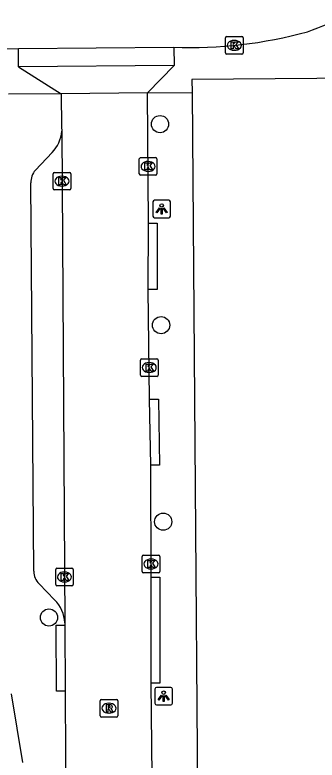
# Model space of a CAD drawing. Extents: x 157321 to 158827, y 386650 to 388532.
# Drawn here: x 158030.81 to 158047.97, y 387556.76 to 387599.11 of the extents above; entities that cross this region are included whole.
import ezdxf

# ---------------------------------------------------------------- set-up
doc = ezdxf.new("R2010")
doc.units = 0
for name, color, linetype in [('IMGEO_Boom', 7, 'Continuous'), ('IMGEO_Kolk', 7, 'Continuous'), ('IMGEO_Lichtpunt', 7, 'Continuous'), ('IMGEO_Rijbaan_lokaal_open', 7, 'Continuous'), ('IMGEO_Rioolput', 7, 'Continuous'), ('IMGEO_Voetpad_open', 7, 'Continuous')]:
    doc.layers.add(name, color=color, linetype=linetype)

msp = doc.modelspace()

# ---------------------------------------------------------------- linework, layer by layer
at = {"layer": 'IMGEO_Boom'}
for centre in [(158039.048, 387592.901), (158039.108, 387581.478), (158039.229, 387570.31), (158032.74, 387564.867)]:
    msp.add_circle(centre, 0.489, dxfattribs=at)
at = {"layer": 'IMGEO_Kolk'}
for p, q in [((158042.765, 387596.948), (158042.765, 387597.8)), ((158042.84, 387597.874), (158043.692, 387597.874)), ((158043.253, 387597.654), (158043.278, 387597.654)), ((158043.766, 387597.8), (158043.766, 387596.948)), ((158043.692, 387596.874), (158042.84, 387596.874)), ((158043.276, 387597.094), (158043.251, 387597.094)), ((158037.872, 387590.071), (158037.872, 387590.923)), ((158037.947, 387590.997), (158038.799, 387590.997)), ((158038.873, 387590.923), (158038.873, 387590.071)), ((158038.36, 387590.777), (158038.385, 387590.777)), ((158032.978, 387589.233), (158032.978, 387590.085)), ((158033.053, 387590.159), (158033.905, 387590.159)), ((158033.979, 387590.085), (158033.979, 387589.233)), ((158038.383, 387590.217), (158038.358, 387590.217)), ((158033.466, 387589.939), (158033.491, 387589.939)), ((158038.799, 387589.997), (158037.947, 387589.997)), ((158033.489, 387589.379), (158033.464, 387589.379)), ((158033.905, 387589.159), (158033.053, 387589.159)), ((158037.936, 387578.643), (158037.936, 387579.495)), ((158038.011, 387579.569), (158038.863, 387579.569)), ((158038.937, 387579.495), (158038.937, 387578.643)), ((158038.424, 387579.349), (158038.449, 387579.349)), ((158038.447, 387578.789), (158038.422, 387578.789)), ((158038.863, 387578.569), (158038.011, 387578.569)), ((158038.036, 387567.482), (158038.036, 387568.334)), ((158038.111, 387568.408), (158038.963, 387568.408)), ((158038.524, 387568.188), (158038.549, 387568.188)), ((158039.037, 387568.334), (158039.037, 387567.482)), ((158033.121, 387566.745), (158033.121, 387567.597)), ((158033.196, 387567.671), (158034.048, 387567.671)), ((158034.122, 387567.597), (158034.122, 387566.745)), ((158038.547, 387567.628), (158038.522, 387567.628)), ((158033.609, 387567.451), (158033.634, 387567.451)), ((158038.963, 387567.408), (158038.111, 387567.408)), ((158033.632, 387566.891), (158033.607, 387566.891)), ((158034.048, 387566.671), (158033.196, 387566.671))]:
    msp.add_line(p, q, dxfattribs=at)
for points in [[(158042.765, 387596.948), (158042.765, 387597.8)], [(158042.84, 387597.874), (158043.692, 387597.874)], [(158043.766, 387597.8), (158043.766, 387596.948)], [(158043.086, 387597.574), (158043.209, 387597.574), (158043.209, 387597.423), (158043.339, 387597.574), (158043.503, 387597.574), (158043.357, 387597.423), (158043.51, 387597.174), (158043.358, 387597.174), (158043.273, 387597.338), (158043.209, 387597.271), (158043.209, 387597.174), (158043.086, 387597.174), (158043.086, 387597.574)], [(158043.692, 387596.874), (158042.84, 387596.874)], [(158037.872, 387590.071), (158037.872, 387590.923)], [(158037.947, 387590.997), (158038.799, 387590.997)], [(158038.873, 387590.923), (158038.873, 387590.071)], [(158038.193, 387590.697), (158038.316, 387590.697), (158038.316, 387590.546), (158038.446, 387590.697), (158038.61, 387590.697), (158038.464, 387590.546), (158038.617, 387590.297), (158038.465, 387590.297), (158038.38, 387590.461), (158038.316, 387590.394), (158038.316, 387590.297), (158038.193, 387590.297), (158038.193, 387590.697)], [(158032.978, 387589.233), (158032.978, 387590.085)], [(158033.053, 387590.159), (158033.905, 387590.159)], [(158033.979, 387590.085), (158033.979, 387589.233)], [(158033.299, 387589.859), (158033.422, 387589.859), (158033.422, 387589.708), (158033.552, 387589.859), (158033.716, 387589.859), (158033.57, 387589.708), (158033.723, 387589.459), (158033.571, 387589.459), (158033.486, 387589.623), (158033.422, 387589.556), (158033.422, 387589.459), (158033.299, 387589.459), (158033.299, 387589.859)], [(158038.799, 387589.997), (158037.947, 387589.997)], [(158033.905, 387589.159), (158033.053, 387589.159)], [(158037.936, 387578.643), (158037.936, 387579.495)], [(158038.011, 387579.569), (158038.863, 387579.569)], [(158038.937, 387579.495), (158038.937, 387578.643)], [(158038.257, 387579.269), (158038.38, 387579.269), (158038.38, 387579.118), (158038.51, 387579.269), (158038.674, 387579.269), (158038.528, 387579.118), (158038.681, 387578.869), (158038.529, 387578.869), (158038.444, 387579.033), (158038.38, 387578.966), (158038.38, 387578.869), (158038.257, 387578.869), (158038.257, 387579.269)], [(158038.863, 387578.569), (158038.011, 387578.569)], [(158038.036, 387567.482), (158038.036, 387568.334)], [(158038.111, 387568.408), (158038.963, 387568.408)], [(158038.357, 387568.108), (158038.48, 387568.108), (158038.48, 387567.957), (158038.61, 387568.108), (158038.774, 387568.108), (158038.628, 387567.957), (158038.781, 387567.708), (158038.629, 387567.708), (158038.544, 387567.872), (158038.48, 387567.805), (158038.48, 387567.708), (158038.357, 387567.708), (158038.357, 387568.108)], [(158039.037, 387568.334), (158039.037, 387567.482)], [(158033.121, 387566.745), (158033.121, 387567.597)], [(158033.196, 387567.671), (158034.048, 387567.671)], [(158034.122, 387567.597), (158034.122, 387566.745)], [(158033.442, 387567.371), (158033.565, 387567.371), (158033.565, 387567.22), (158033.695, 387567.371), (158033.859, 387567.371), (158033.713, 387567.22), (158033.866, 387566.971), (158033.714, 387566.971), (158033.629, 387567.135), (158033.565, 387567.068), (158033.565, 387566.971), (158033.442, 387566.971), (158033.442, 387567.371)], [(158038.963, 387567.408), (158038.111, 387567.408)], [(158034.048, 387566.671), (158033.196, 387566.671)]]:
    msp.add_lwpolyline(points, dxfattribs=at)
for centre, start, end in [((158042.842, 387597.798), 91.552, 178.448), ((158042.842, 387597.798), 91.552, 178.448), ((158043.69, 387597.798), 1.552, 88.448), ((158043.69, 387597.798), 1.552, 88.448), ((158042.842, 387596.95), 181.552, 268.448), ((158042.842, 387596.95), 181.552, 268.448), ((158043.69, 387596.95), 271.552, 358.448), ((158043.69, 387596.95), 271.552, 358.448), ((158037.949, 387590.921), 91.552, 178.448), ((158037.949, 387590.921), 91.552, 178.448), ((158038.797, 387590.921), 1.552, 88.448), ((158038.797, 387590.921), 1.552, 88.448), ((158033.055, 387590.083), 91.552, 178.448), ((158033.055, 387590.083), 91.552, 178.448), ((158033.903, 387590.083), 1.552, 88.448), ((158033.903, 387590.083), 1.552, 88.448), ((158037.949, 387590.073), 181.552, 268.448), ((158037.949, 387590.073), 181.552, 268.448), ((158038.797, 387590.073), 271.552, 358.448), ((158038.797, 387590.073), 271.552, 358.448), ((158033.055, 387589.235), 181.552, 268.448), ((158033.055, 387589.235), 181.552, 268.448), ((158033.903, 387589.235), 271.552, 358.448), ((158033.903, 387589.235), 271.552, 358.448), ((158038.013, 387579.493), 91.552, 178.448), ((158038.013, 387579.493), 91.552, 178.448), ((158038.861, 387579.493), 1.552, 88.448), ((158038.861, 387579.493), 1.552, 88.448), ((158038.013, 387578.645), 181.552, 268.448), ((158038.013, 387578.645), 181.552, 268.448), ((158038.861, 387578.645), 271.552, 358.448), ((158038.861, 387578.645), 271.552, 358.448), ((158038.113, 387568.332), 91.552, 178.448), ((158038.113, 387568.332), 91.552, 178.448), ((158038.961, 387568.332), 1.552, 88.448), ((158038.961, 387568.332), 1.552, 88.448), ((158033.198, 387567.595), 91.552, 178.448), ((158033.198, 387567.595), 91.552, 178.448), ((158034.046, 387567.595), 1.552, 88.448), ((158034.046, 387567.595), 1.552, 88.448), ((158038.113, 387567.484), 181.552, 268.448), ((158038.113, 387567.484), 181.552, 268.448), ((158038.961, 387567.484), 271.552, 358.448), ((158038.961, 387567.484), 271.552, 358.448), ((158033.198, 387566.747), 181.552, 268.448), ((158033.198, 387566.747), 181.552, 268.448), ((158034.046, 387566.747), 271.552, 358.448), ((158034.046, 387566.747), 271.552, 358.448)]:
    msp.add_arc(centre, 0.0765, start, end, dxfattribs=at)
for centre, major_axis, ratio, start_param, end_param in [((158043.252, 387597.374), (-0.387, 0.002), 0.722429, 4.712389, 7.853982), ((158043.277, 387597.374), (-0.39, 0.002), 0.717154, 1.570796, 4.712389), ((158038.359, 387590.497), (-0.387, 0.002), 0.722429, 4.712389, 7.853982), ((158038.384, 387590.497), (-0.39, 0.002), 0.717154, 1.570796, 4.712389), ((158033.465, 387589.659), (-0.387, 0.002), 0.722429, 4.712389, 7.853982), ((158033.49, 387589.659), (-0.39, 0.002), 0.717154, 1.570796, 4.712389), ((158038.423, 387579.069), (-0.387, 0.002), 0.722429, 4.712389, 7.853982), ((158038.448, 387579.069), (-0.39, 0.002), 0.717154, 1.570796, 4.712389), ((158038.523, 387567.908), (-0.387, 0.002), 0.722429, 4.712389, 7.853982), ((158038.548, 387567.908), (-0.39, 0.002), 0.717154, 1.570796, 4.712389), ((158033.608, 387567.171), (-0.387, 0.002), 0.722429, 4.712389, 7.853982), ((158033.633, 387567.171), (-0.39, 0.002), 0.717154, 1.570796, 4.712389)]:
    msp.add_ellipse(centre, major_axis=major_axis, ratio=ratio, start_param=start_param, end_param=end_param, dxfattribs=at)
at = {"layer": 'IMGEO_Lichtpunt'}
for p, q in [((158038.646, 387588.483), (158038.646, 387587.676)), ((158038.646, 387588.483), (158038.646, 387587.676)), ((158039.548, 387588.578), (158038.74, 387588.578)), ((158039.548, 387588.578), (158038.74, 387588.578)), ((158039.642, 387587.676), (158039.642, 387588.483)), ((158039.642, 387587.676), (158039.642, 387588.483)), ((158038.74, 387587.582), (158039.548, 387587.582)), ((158038.74, 387587.582), (158039.548, 387587.582)), ((158039.66, 387560.892), (158038.852, 387560.892)), ((158039.66, 387560.892), (158038.852, 387560.892)), ((158038.758, 387560.797), (158038.758, 387559.99)), ((158038.758, 387560.797), (158038.758, 387559.99)), ((158039.754, 387559.99), (158039.754, 387560.797)), ((158039.754, 387559.99), (158039.754, 387560.797)), ((158038.852, 387559.896), (158039.66, 387559.896)), ((158038.852, 387559.896), (158039.66, 387559.896))]:
    msp.add_line(p, q, dxfattribs=at)
for points in [[(158039.02, 387588.147), (158039.059, 387588.119), (158038.871, 387587.857), (158038.833, 387587.884), (158039.02, 387588.147)], [(158039.122, 387588.099), (158039.169, 387588.099), (158039.169, 387587.777), (158039.122, 387587.777), (158039.122, 387588.099)], [(158039.232, 387588.119), (158039.27, 387588.146), (158039.457, 387587.884), (158039.418, 387587.856), (158039.232, 387588.119)], [(158039.132, 387560.461), (158039.171, 387560.433), (158038.983, 387560.171), (158038.945, 387560.198), (158039.132, 387560.461)], [(158039.234, 387560.413), (158039.281, 387560.413), (158039.281, 387560.091), (158039.234, 387560.091), (158039.234, 387560.413)], [(158039.344, 387560.433), (158039.382, 387560.46), (158039.569, 387560.198), (158039.53, 387560.17), (158039.344, 387560.433)]]:
    msp.add_lwpolyline(points, dxfattribs=at)
for centre in [(158039.145, 387588.281), (158039.257, 387560.595)]:
    msp.add_circle(centre, 0.0994, dxfattribs=at)
for centre, start, end in [((158038.74, 387588.483), 90, 180), ((158038.74, 387588.483), 90, 180), ((158039.548, 387588.483), 0, 90), ((158039.548, 387588.483), 0, 90), ((158038.74, 387587.676), 180, 270), ((158038.74, 387587.676), 180, 270), ((158039.548, 387587.676), 270, 0), ((158039.548, 387587.676), 270, 360), ((158038.852, 387560.797), 90, 180), ((158038.852, 387560.797), 90, 180), ((158039.66, 387560.797), 0, 90), ((158039.66, 387560.797), 0, 90), ((158038.852, 387559.99), 180, 270), ((158038.852, 387559.99), 180, 270), ((158039.66, 387559.99), 270, 0), ((158039.66, 387559.99), 270, 360)]:
    msp.add_arc(centre, 0.0946, start, end, dxfattribs=at)
at = {"layer": 'IMGEO_Rijbaan_lokaal_open'}
for points in [[(158031.005, 387597.195), (158039.835, 387597.27)], [(158022.44, 387597.134), (158029.411, 387597.157), (158031.005, 387597.195)], [(158038.339, 387594.669), (158033.427, 387594.615)], [(158033.427, 387594.615), (158033.46, 387592.746), (158033.462, 387592.494)], [(158038.395, 387587.274), (158038.339, 387594.669)], [(158033.462, 387592.494), (158033.64, 387564.56)], [(158038.384, 387583.512), (158038.395, 387587.274)], [(158038.455, 387577.27), (158038.384, 387583.512)], [(158038.52, 387573.514), (158038.455, 387577.27)], [(158038.537, 387567.151), (158038.52, 387573.514)], [(158038.546, 387561.128), (158038.537, 387567.151)], [(158033.64, 387564.56), (158033.641, 387564.428)], [(158033.641, 387564.428), (158033.66, 387560.686)], [(158038.625, 387554.093), (158038.546, 387561.128)], [(158033.66, 387560.686), (158033.718, 387549.536)]]:
    msp.add_lwpolyline(points, dxfattribs=at)
for centre, radius, start, end in [((158040.435, 387617.986), 21.027, 289.3946, 316.7218), ((158040.8, 387622.009), 24.758, 267.7655, 285.5034)]:
    msp.add_arc(centre, radius, start, end, dxfattribs=at)
at = {"layer": 'IMGEO_Rioolput'}
for p, q in [((158035.646, 387559.284), (158035.646, 387560.136)), ((158035.721, 387560.21), (158036.573, 387560.21)), ((158036.134, 387559.99), (158036.159, 387559.99)), ((158036.647, 387560.136), (158036.647, 387559.284)), ((158036.573, 387559.21), (158035.721, 387559.21)), ((158036.157, 387559.43), (158036.132, 387559.43))]:
    msp.add_line(p, q, dxfattribs=at)
for points in [[(158035.646, 387559.284), (158035.646, 387560.136)], [(158035.721, 387560.21), (158036.573, 387560.21)], [(158036.647, 387560.136), (158036.647, 387559.284)], [(158036.235, 387559.908), (158035.983, 387559.91), (158035.983, 387559.51)], [(158035.983, 387559.51), (158036.107, 387559.51), (158036.107, 387559.672), (158036.118, 387559.672)], [(158036.161, 387559.829), (158036.107, 387559.829), (158036.107, 387559.748)], [(158036.107, 387559.748), (158036.159, 387559.748)], [(158036.165, 387559.643), (158036.236, 387559.51), (158036.376, 387559.51), (158036.311, 387559.636)], [(158036.573, 387559.21), (158035.721, 387559.21)]]:
    msp.add_lwpolyline(points, dxfattribs=at)
for centre, radius, start, end in [((158035.723, 387560.134), 0.0765, 91.552, 178.448), ((158035.723, 387560.134), 0.0765, 91.552, 178.448), ((158036.571, 387560.134), 0.0765, 1.552, 88.448), ((158036.571, 387560.134), 0.0765, 1.552, 88.448), ((158036.117, 387559.619), 0.0533, 26.0293, 88.6989), ((158036.143, 387559.937), 0.19, 274.7715, 282.9687), ((158036.167, 387559.733), 0.0964, 77.0061, 93.1865), ((158036.181, 387559.79), 0.0378, 276.6634, 79.6772), ((158036.234, 387559.798), 0.109, 350.3612, 89.416), ((158036.232, 387559.798), 0.112, 277.5842, 350.9817), ((158036.216, 387559.583), 0.108, 29.5134, 73.7905), ((158035.723, 387559.286), 0.0765, 181.552, 268.448), ((158035.723, 387559.286), 0.0765, 181.552, 268.448), ((158036.571, 387559.286), 0.0765, 271.552, 358.448), ((158036.571, 387559.286), 0.0765, 271.552, 358.448)]:
    msp.add_arc(centre, radius, start, end, dxfattribs=at)
for centre, major_axis, ratio, start_param, end_param in [((158036.133, 387559.71), (-0.387, 0.002), 0.722429, 4.712389, 7.853982), ((158036.158, 387559.71), (-0.39, 0.002), 0.717154, 1.570796, 4.712389)]:
    msp.add_ellipse(centre, major_axis=major_axis, ratio=ratio, start_param=start_param, end_param=end_param, dxfattribs=at)
at = {"layer": 'IMGEO_Voetpad_open'}
for points in [[(158052.808, 387598.022), (158050.317, 387595.516), (158040.863, 387595.441), (158040.869, 387594.697)], [(158039.835, 387597.27), (158039.844, 387596.23)], [(158031.014, 387596.155), (158031.005, 387597.195)], [(158039.844, 387596.23), (158031.014, 387596.155)], [(158031.014, 387596.155), (158033.427, 387594.615)], [(158039.844, 387596.23), (158038.339, 387594.669)], [(158038.339, 387594.669), (158040.869, 387594.697)], [(158040.869, 387594.697), (158041.348, 387532.412)], [(158033.427, 387594.615), (158030.442, 387594.603)], [(158031.966, 387590.285), (158032.917, 387591.291)], [(158031.877, 387567.494), (158031.703, 387589.566)], [(158038.395, 387587.274), (158038.894, 387587.273), (158038.883, 387583.511), (158038.384, 387583.512)], [(158038.455, 387577.27), (158038.954, 387577.278), (158039.019, 387573.522), (158038.52, 387573.514)], [(158033.058, 387565.863), (158032.18, 387566.781)], [(158038.537, 387567.151), (158039.036, 387567.151), (158039.045, 387561.128), (158038.546, 387561.128)], [(158033.66, 387560.686), (158033.162, 387560.684), (158033.142, 387564.426), (158033.641, 387564.428)], [(158031.247, 387556.624), (158030.606, 387560.527)]]:
    msp.add_lwpolyline(points, dxfattribs=at)
for centre, radius, start, end in [((158031.61, 387592.608), 1.855, 314.7782, 356.4775), ((158032.805, 387589.571), 1.102, 139.5744, 180.242), ((158032.87, 387567.495), 0.993, 180.0677, 225.9799), ((158031.712, 387564.48), 1.93, 2.3674, 45.7696)]:
    msp.add_arc(centre, radius, start, end, dxfattribs=at)

doc.saveas('drawing.dxf')
